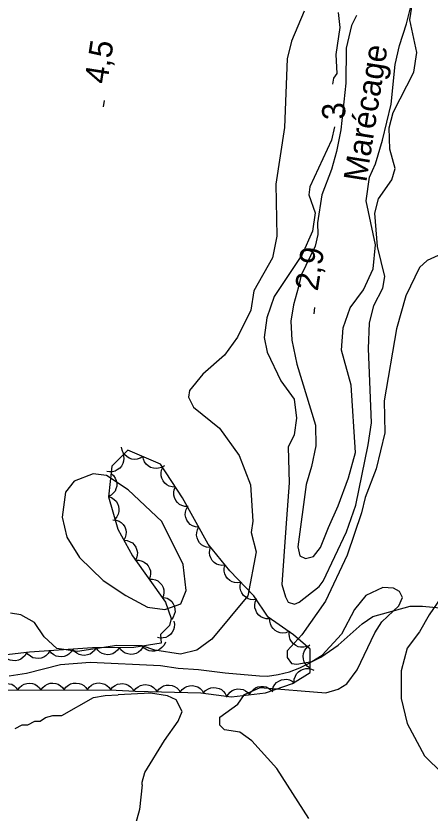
# Model space of a CAD drawing. Extents: x 282461 to 284471, y 5554090 to 5557646.
# Drawn here: x 283503.1 to 283556.7, y 5555283.4 to 5555386.5 of the extents above; entities that cross this region are included whole.
import ezdxf

# ---------------------------------------------------------------- set-up
doc = ezdxf.new("R2010")
doc.units = 0
for name, color, linetype in [('Niveau 1', 7, 'Continuous'), ('Niveau 2', 7, 'Continuous'), ('Niveau 22', 7, 'Continuous'), ('Niveau 3', 7, 'Continuous'), ('Niveau 44', 7, 'Continuous'), ('Niveau 7', 7, 'Continuous')]:
    doc.layers.add(name, color=color, linetype=linetype)

msp = doc.modelspace()

# ---------------------------------------------------------------- linework, layer by layer
at = {"layer": 'Niveau 1'}
for points in [[(283574.82, 5555388.89), (283570.54, 5555377.23), (283568.53, 5555369.67), (283567.69, 5555362.11), (283567.62, 5555358.17), (283567.1, 5555352.82), (283566.67, 5555349.34), (283565.44, 5555345.38), (283562.51, 5555337.1), (283561.29, 5555332.22), (283560.13, 5555322.11), (283559.29, 5555313.74), (283558.16, 5555311.41), (283556.56, 5555309.07), (283555.3, 5555306.85), (283553.7, 5555304.75), (283552.92, 5555301.84), (283552.96, 5555298.24), (283553.7, 5555295), (283555.95, 5555290.85), (283558.3, 5555288.55), (283562.28, 5555286.27), (283565.58, 5555282.71)], [(283524.74, 5555315.57), (283522, 5555321.11), (283517.65, 5555325.24), (283514.84, 5555327.07), (283513.1, 5555327.28), (283510.67, 5555326.33), (283509.52, 5555324.92), (283509.09, 5555321.67), (283509.7, 5555319.12), (283511.36, 5555316.47), (283514.42, 5555313.49), (283517.35, 5555311.55), (283520.15, 5555310.07), (283522.37, 5555309.75), (283524.45, 5555310.47), (283525.13, 5555312.21), (283524.74, 5555315.57)]]:
    msp.add_lwpolyline(points, dxfattribs=at)
at = {"layer": 'Niveau 2'}
for points in [[(283542.34, 5555312.72), (283542.84, 5555313.43), (283545.89, 5555319.81), (283547.09, 5555323.23), (283548.68, 5555331.03), (283549.11, 5555333.88), (283548.71, 5555343.51), (283548.84, 5555346.75), (283549.39, 5555349.05), (283550.59, 5555351.27), (283550.84, 5555352.8), (283549.9, 5555356.67), (283549.52, 5555361), (283549.99, 5555362.82), (283551.73, 5555365.29), (283552.15, 5555366.77), (283551.46, 5555369.26), (283551.4, 5555372.01), (283551.89, 5555374), (283554.59, 5555379.23), (283554.96, 5555381.75), (283554.08, 5555385.98), (283554.42, 5555388.16)], [(283540.38, 5555387.08), (283538.75, 5555383.23), (283538.21, 5555380.93), (283537.86, 5555372.08), (283536.73, 5555364.73), (283536.88, 5555358.02), (283536.3, 5555355.2), (283533.9, 5555350.96), (283533.51, 5555348.45), (283531.78, 5555344.95), (283530.08, 5555342.65), (283527.28, 5555340.16), (283525.57, 5555338.05), (283525.43, 5555337.21), (283526.08, 5555335.91), (283529.46, 5555333.18), (283532.01, 5555329.67), (283533.45, 5555325.87), (283533.77, 5555321.19), (283533.55, 5555319.7), (283534.18, 5555317.2), (283533.11, 5555311.54), (283528.48, 5555305.91), (283526.53, 5555304.5), (283524.4, 5555303.97), (283521.07, 5555304.49), (283519.44, 5555305.06), (283516.17, 5555305.09), (283511.11, 5555304.34), (283508.4, 5555304.73), (283506.78, 5555306.21), (283505.53, 5555308.09), (283503.78, 5555309.05), (283502.43, 5555309.27)], [(283544.8, 5555386.92), (283545, 5555384.99), (283544.48, 5555381.5), (283544.62, 5555379.06), (283544.19, 5555378.44), (283544.08, 5555377.66)], [(283544.31, 5555372.15), (283543.95, 5555370.42), (283541.15, 5555364.37), (283540.99, 5555363.37), (283541.82, 5555361.01), (283541.46, 5555358.65), (283540.15, 5555355.63), (283536.53, 5555350.2), (283535.58, 5555347.44), (283535.21, 5555344.92), (283535.61, 5555343), (283537.4, 5555339.3), (283539.11, 5555336.96), (283539.42, 5555334.5), (283539.09, 5555332.34), (283538.34, 5555330.75), (283538.45, 5555326.12), (283538.02, 5555320.33)], [(283559.08, 5555356.13), (283556.3, 5555354.85), (283555.33, 5555353.97), (283553.53, 5555350.31), (283552.34, 5555346.03), (283550.73, 5555336.72), (283550.81, 5555332.59), (283549.71, 5555327.95), (283548.3, 5555324.25), (283547.81, 5555322.26), (283545.94, 5555316.76), (283543.15, 5555310.82), (283540.09, 5555306.49), (283538.19, 5555304.42), (283538.21, 5555303.56), (283538.78, 5555302.79), (283539.46, 5555302.67), (283541.4, 5555303.05), (283542.74, 5555303.86), (283545.23, 5555306.57)], [(283538.02, 5555320.33), (283537.5, 5555312.99), (283537.99, 5555311.37), (283538.35, 5555310.68), (283539.16, 5555310.46), (283539.74, 5555310.69), (283542.34, 5555312.72)], [(283541.02, 5555282.73), (283536.86, 5555289.21), (283533.65, 5555292.79), (283532.09, 5555293.88), (283530.09, 5555294.19), (283529.49, 5555294.82), (283529.48, 5555295.82), (283531.82, 5555297.52), (283532.69, 5555298.77), (283534.71, 5555299.65), (283543.2, 5555298.99), (283544.8, 5555299.46), (283545.9, 5555300.15), (283547.24, 5555301.97), (283549.53, 5555306.75), (283550.46, 5555308.15), (283552.64, 5555310.21), (283553.13, 5555311.32), (283552.73, 5555312.06), (283551.96, 5555312.53), (283550.59, 5555312.6), (283548.37, 5555311.56), (283546.92, 5555309.74), (283545.23, 5555306.57)], [(283513.14, 5555298.39), (283514.68, 5555298.65), (283516.34, 5555298.72)], [(283519.46, 5555287.07), (283519.46, 5555287.45), (283519.8, 5555288.69), (283522.36, 5555292.84), (283524.09, 5555295.3), (283524.63, 5555296.57), (283523.84, 5555298.07), (283522.73, 5555298.6), (283520.55, 5555298.92), (283516.34, 5555298.72)], [(283503.02, 5555294.36), (283503.95, 5555294.83), (283504.65, 5555294.84), (283505.57, 5555295.32), (283506.27, 5555295.32), (283506.96, 5555295.79), (283507.89, 5555296.04), (283509.05, 5555296.05), (283513.14, 5555298.39)], [(283519.46, 5555287.07), (283519.09, 5555283.92), (283517.4, 5555277.66), (283516.64, 5555271.46), (283515.26, 5555268.1), (283510.86, 5555259.52), (283507.99, 5555255.53), (283506.08, 5555252.05), (283504.32, 5555247.34), (283503.26, 5555242.73), (283503.15, 5555241.88)]]:
    msp.add_lwpolyline(points, dxfattribs=at)
at = {"layer": 'Niveau 22'}
msp.add_lwpolyline([(283502.27, 5555301.19), (283504.5, 5555301.54), (283508.88, 5555302.65), (283512.74, 5555302.95), (283521.81, 5555302.53), (283524.12, 5555302.18), (283526.73, 5555302.01), (283530.17, 5555301.58), (283534.61, 5555301.19), (283535.66, 5555301.14), (283537.05, 5555301.33), (283538.5, 5555301.7), (283539.83, 5555302.23), (283542.57, 5555303.57), (283544.79, 5555305.13), (283547.9, 5555307.89), (283549.28, 5555308.83), (283554.1, 5555310.18), (283555.7, 5555310.17), (283568.22, 5555308.96)], dxfattribs=at)
at = {"layer": 'Niveau 3'}
for p, q in [((283514.44, 5555374.75), (283514.56, 5555375.54)), ((283541.67, 5555347.99), (283541.79, 5555348.78))]:
    msp.add_line(p, q, dxfattribs=at)
at = {"layer": 'Niveau 44'}
for points in [[(283519.55, 5555329.53), (283519.2, 5555329.3), (283518.81, 5555329.19), (283518.48, 5555329.15), (283518.13, 5555329.2), (283517.78, 5555329.31), (283517.46, 5555329.52), (283517.21, 5555329.73), (283517.01, 5555330.02), (283516.86, 5555330.36), (283516.79, 5555330.72)], [(283498.89, 5555299.32), (283515.29, 5555299.37), (283518.55, 5555299.18), (283527.04, 5555299), (283530.99, 5555298.48), (283535.41, 5555298.99), (283538.88, 5555300.19), (283541.19, 5555301.61), (283541.16, 5555304.63), (283539.04, 5555306.46), (283535.76, 5555308.75), (283533.87, 5555311.51), (283530.8, 5555314.73), (283527.97, 5555318.18), (283524.65, 5555324.18), (283521.81, 5555328.56), (283517.6, 5555330.37), (283515.53, 5555328.26), (283515.11, 5555324.31), (283516.32, 5555320.15), (283518.22, 5555316.68), (283522.48, 5555310.69), (283523.2, 5555308.61), (283522.98, 5555307.68), (283521.83, 5555306.51), (283521.92, 5555305.42), (283518.36, 5555304.85), (283513.01, 5555304.79), (283504.88, 5555304.24), (283489.79, 5555302.45)], [(283516.99, 5555329.74), (283517.07, 5555329.33), (283517.03, 5555328.93), (283516.96, 5555328.61), (283516.78, 5555328.3), (283516.55, 5555328.01), (283516.24, 5555327.79), (283515.95, 5555327.63), (283515.61, 5555327.55), (283515.24, 5555327.53), (283514.88, 5555327.6)], [(283522.32, 5555328.34), (283521.96, 5555328.12), (283521.57, 5555328.01), (283521.24, 5555327.96), (283520.9, 5555328.01), (283520.54, 5555328.13), (283520.22, 5555328.34), (283519.97, 5555328.54), (283519.77, 5555328.84), (283519.62, 5555329.18), (283519.55, 5555329.53)], [(283523.74, 5555325.58), (283523.33, 5555325.59), (283522.94, 5555325.71), (283522.64, 5555325.85), (283522.38, 5555326.09), (283522.15, 5555326.38), (283522, 5555326.74), (283521.9, 5555327.05), (283521.91, 5555327.4), (283521.97, 5555327.77), (283522.11, 5555328.1)], [(283515.43, 5555327.34), (283515.75, 5555327.07), (283515.97, 5555326.73), (283516.11, 5555326.43), (283516.17, 5555326.08), (283516.16, 5555325.71), (283516.06, 5555325.34), (283515.94, 5555325.04), (283515.71, 5555324.77), (283515.43, 5555324.52), (283515.11, 5555324.35)], [(283525.38, 5555323.06), (283524.96, 5555323.06), (283524.57, 5555323.19), (283524.27, 5555323.33), (283524.01, 5555323.57), (283523.79, 5555323.86), (283523.63, 5555324.21), (283523.54, 5555324.53), (283523.54, 5555324.88), (283523.6, 5555325.25), (283523.74, 5555325.58)], [(283515.1, 5555324.35), (283515.5, 5555324.22), (283515.83, 5555323.99), (283516.08, 5555323.77), (283516.26, 5555323.47), (283516.39, 5555323.12), (283516.43, 5555322.74), (283516.44, 5555322.41), (283516.33, 5555322.08), (283516.17, 5555321.74), (283515.94, 5555321.47)], [(283526.75, 5555320.38), (283526.34, 5555320.42), (283525.96, 5555320.57), (283525.67, 5555320.73), (283525.43, 5555320.99), (283525.22, 5555321.29), (283525.09, 5555321.66), (283525.02, 5555321.97), (283525.05, 5555322.33), (283525.14, 5555322.69), (283525.3, 5555323.01)], [(283515.66, 5555321.35), (283516.08, 5555321.31), (283516.46, 5555321.16), (283516.74, 5555320.99), (283516.98, 5555320.74), (283517.19, 5555320.43), (283517.32, 5555320.07), (283517.39, 5555319.75), (283517.36, 5555319.4), (283517.27, 5555319.04), (283517.1, 5555318.72)], [(283528.21, 5555317.75), (283527.79, 5555317.79), (283527.41, 5555317.94), (283527.13, 5555318.1), (283526.88, 5555318.36), (283526.68, 5555318.67), (283526.55, 5555319.03), (283526.47, 5555319.35), (283526.5, 5555319.7), (283526.59, 5555320.06), (283526.75, 5555320.38)], [(283517.1, 5555318.72), (283517.52, 5555318.68), (283517.9, 5555318.52), (283518.18, 5555318.36), (283518.43, 5555318.1), (283518.63, 5555317.79), (283518.76, 5555317.43), (283518.83, 5555317.11), (283518.8, 5555316.76), (283518.71, 5555316.4), (283518.55, 5555316.08)], [(283530.19, 5555315.48), (283529.77, 5555315.44), (283529.37, 5555315.52), (283529.06, 5555315.63), (283528.77, 5555315.84), (283528.51, 5555316.1), (283528.32, 5555316.43), (283528.19, 5555316.73), (283528.16, 5555317.08), (283528.18, 5555317.45), (283528.28, 5555317.8)], [(283518.62, 5555316.12), (283519.03, 5555316.13), (283519.43, 5555316.02), (283519.73, 5555315.89), (283520, 5555315.67), (283520.24, 5555315.39), (283520.41, 5555315.04), (283520.52, 5555314.73), (283520.53, 5555314.38), (283520.48, 5555314.01), (283520.36, 5555313.68)], [(283532.21, 5555313.26), (283531.79, 5555313.19), (283531.39, 5555313.24), (283531.07, 5555313.32), (283530.77, 5555313.51), (283530.49, 5555313.75), (283530.28, 5555314.07), (283530.12, 5555314.36), (283530.06, 5555314.71), (283530.06, 5555315.08), (283530.13, 5555315.43)], [(283520.36, 5555313.68), (283520.78, 5555313.69), (283521.17, 5555313.58), (283521.47, 5555313.45), (283521.74, 5555313.22), (283521.98, 5555312.94), (283522.15, 5555312.59), (283522.26, 5555312.29), (283522.27, 5555311.93), (283522.22, 5555311.56), (283522.1, 5555311.23)], [(283534.28, 5555311.08), (283533.87, 5555311.01), (283533.46, 5555311.06), (283533.14, 5555311.15), (283532.84, 5555311.33), (283532.57, 5555311.58), (283532.35, 5555311.9), (283532.2, 5555312.18), (283532.13, 5555312.53), (283532.13, 5555312.9), (283532.21, 5555313.26)], [(283522.26, 5555311.31), (283522.67, 5555311.2), (283523.01, 5555310.99), (283523.27, 5555310.78), (283523.47, 5555310.49), (283523.62, 5555310.15), (283523.68, 5555309.77), (283523.7, 5555309.44), (283523.61, 5555309.1), (283523.46, 5555308.76), (283523.25, 5555308.47)], [(283535.9, 5555308.54), (283535.48, 5555308.54), (283535.09, 5555308.66), (283534.79, 5555308.79), (283534.53, 5555309.02), (283534.29, 5555309.31), (283534.13, 5555309.66), (283534.02, 5555309.96), (283534.02, 5555310.32), (283534.07, 5555310.68), (283534.21, 5555311.02)], [(283523.55, 5555308.26), (283523.63, 5555307.85), (283523.59, 5555307.44), (283523.52, 5555307.12), (283523.34, 5555306.81), (283523.11, 5555306.53), (283522.8, 5555306.3), (283522.51, 5555306.14), (283522.17, 5555306.07), (283521.8, 5555306.05), (283521.44, 5555306.12)], [(283538.43, 5555306.89), (283538.04, 5555306.74), (283537.63, 5555306.71), (283537.3, 5555306.73), (283536.97, 5555306.85), (283536.65, 5555307.03), (283536.38, 5555307.3), (283536.17, 5555307.55), (283536.04, 5555307.88), (283535.96, 5555308.24), (283535.97, 5555308.61)], [(283540.75, 5555304.98), (283540.35, 5555304.87), (283539.94, 5555304.89), (283539.61, 5555304.94), (283539.3, 5555305.09), (283539, 5555305.31), (283538.75, 5555305.61), (283538.57, 5555305.88), (283538.48, 5555306.22), (283538.44, 5555306.59), (283538.48, 5555306.95)], [(283513.49, 5555304.82), (283513.28, 5555304.46), (283512.98, 5555304.18), (283512.71, 5555303.99), (283512.38, 5555303.88), (283512.01, 5555303.82), (283511.63, 5555303.86), (283511.31, 5555303.93), (283511, 5555304.1), (283510.72, 5555304.34), (283510.49, 5555304.62)], [(283516.5, 5555304.83), (283516.27, 5555304.48), (283515.95, 5555304.22), (283515.67, 5555304.04), (283515.33, 5555303.95), (283514.96, 5555303.91), (283514.59, 5555303.97), (283514.27, 5555304.06), (283513.97, 5555304.25), (283513.7, 5555304.5), (283513.49, 5555304.8)], [(283519.5, 5555304.86), (283519.27, 5555304.51), (283518.96, 5555304.25), (283518.68, 5555304.08), (283518.34, 5555303.98), (283517.97, 5555303.95), (283517.59, 5555304.01), (283517.27, 5555304.09), (283516.98, 5555304.28), (283516.7, 5555304.53), (283516.5, 5555304.83)], [(283522.45, 5555305.51), (283522.28, 5555305.13), (283522.01, 5555304.82), (283521.75, 5555304.61), (283521.43, 5555304.47), (283521.07, 5555304.38), (283520.69, 5555304.38), (283520.36, 5555304.42), (283520.04, 5555304.56), (283519.73, 5555304.77), (283519.49, 5555305.03)], [(283541.18, 5555302.16), (283540.84, 5555302.4), (283540.58, 5555302.71), (283540.4, 5555302.99), (283540.31, 5555303.33), (283540.27, 5555303.7), (283540.33, 5555304.08), (283540.42, 5555304.39), (283540.61, 5555304.69), (283540.86, 5555304.96), (283541.15, 5555305.17)], [(283504.5, 5555304.19), (283504.31, 5555303.82), (283504.02, 5555303.53), (283503.76, 5555303.33), (283503.44, 5555303.2), (283503.07, 5555303.12), (283502.69, 5555303.14), (283502.37, 5555303.19), (283502.05, 5555303.35), (283501.75, 5555303.57), (283501.52, 5555303.84)], [(283507.5, 5555304.42), (283507.29, 5555304.06), (283506.99, 5555303.78), (283506.72, 5555303.59), (283506.38, 5555303.47), (283506.02, 5555303.42), (283505.64, 5555303.46), (283505.32, 5555303.52), (283505.01, 5555303.7), (283504.72, 5555303.93), (283504.5, 5555304.21)], [(283510.49, 5555304.62), (283510.28, 5555304.26), (283509.98, 5555303.98), (283509.71, 5555303.79), (283509.38, 5555303.68), (283509.02, 5555303.62), (283508.63, 5555303.66), (283508.31, 5555303.73), (283508.01, 5555303.9), (283507.72, 5555304.13), (283507.5, 5555304.42)], [(283539.1, 5555300.33), (283539.12, 5555300.74), (283539.26, 5555301.13), (283539.41, 5555301.42), (283539.65, 5555301.68), (283539.95, 5555301.9), (283540.3, 5555302.04), (283540.62, 5555302.13), (283540.97, 5555302.12), (283541.33, 5555302.05), (283541.66, 5555301.9)], [(283536.29, 5555299.29), (283536.4, 5555299.7), (283536.61, 5555300.04), (283536.82, 5555300.3), (283537.11, 5555300.49), (283537.45, 5555300.65), (283537.83, 5555300.71), (283538.16, 5555300.73), (283538.5, 5555300.64), (283538.84, 5555300.49), (283539.13, 5555300.28)], [(283500.35, 5555299.32), (283500.59, 5555299.67), (283500.9, 5555299.93), (283501.19, 5555300.1), (283501.53, 5555300.19), (283501.89, 5555300.23), (283502.27, 5555300.16), (283502.59, 5555300.08), (283502.88, 5555299.88), (283503.16, 5555299.63), (283503.36, 5555299.33)], [(283503.36, 5555299.33), (283503.59, 5555299.68), (283503.91, 5555299.94), (283504.19, 5555300.11), (283504.53, 5555300.2), (283504.9, 5555300.24), (283505.28, 5555300.17), (283505.59, 5555300.09), (283505.89, 5555299.89), (283506.16, 5555299.64), (283506.36, 5555299.34)], [(283506.36, 5555299.34), (283506.6, 5555299.69), (283506.91, 5555299.95), (283507.19, 5555300.12), (283507.54, 5555300.21), (283507.9, 5555300.24), (283508.28, 5555300.18), (283508.6, 5555300.09), (283508.89, 5555299.9), (283509.17, 5555299.65), (283509.37, 5555299.35)], [(283509.37, 5555299.35), (283509.6, 5555299.7), (283509.92, 5555299.96), (283510.2, 5555300.13), (283510.54, 5555300.22), (283510.91, 5555300.25), (283511.29, 5555300.19), (283511.6, 5555300.1), (283511.9, 5555299.91), (283512.17, 5555299.66), (283512.37, 5555299.36)], [(283512.37, 5555299.36), (283512.61, 5555299.71), (283512.92, 5555299.97), (283513.2, 5555300.14), (283513.54, 5555300.23), (283513.91, 5555300.26), (283514.29, 5555300.2), (283514.61, 5555300.11), (283514.9, 5555299.92), (283515.17, 5555299.67), (283515.38, 5555299.37)], [(283515.38, 5555299.36), (283515.63, 5555299.7), (283515.96, 5555299.93), (283516.25, 5555300.09), (283516.6, 5555300.16), (283516.97, 5555300.17), (283517.34, 5555300.08), (283517.65, 5555299.98), (283517.94, 5555299.77), (283518.19, 5555299.5), (283518.38, 5555299.19)], [(283518.38, 5555299.18), (283518.62, 5555299.53), (283518.94, 5555299.77), (283519.23, 5555299.94), (283519.57, 5555300.02), (283519.94, 5555300.05), (283520.31, 5555299.98), (283520.63, 5555299.88), (283520.92, 5555299.68), (283521.18, 5555299.42), (283521.38, 5555299.12)], [(283521.38, 5555299.12), (283521.62, 5555299.46), (283521.94, 5555299.71), (283522.23, 5555299.88), (283522.57, 5555299.96), (283522.94, 5555299.98), (283523.32, 5555299.91), (283523.63, 5555299.82), (283523.92, 5555299.62), (283524.19, 5555299.36), (283524.38, 5555299.06)], [(283524.38, 5555299.06), (283524.63, 5555299.4), (283524.95, 5555299.65), (283525.23, 5555299.81), (283525.58, 5555299.9), (283525.95, 5555299.92), (283526.32, 5555299.85), (283526.64, 5555299.75), (283526.93, 5555299.55), (283527.19, 5555299.3), (283527.39, 5555298.99)], [(283527.39, 5555298.95), (283527.66, 5555299.27), (283528.01, 5555299.48), (283528.31, 5555299.61), (283528.66, 5555299.66), (283529.03, 5555299.64), (283529.4, 5555299.53), (283529.7, 5555299.4), (283529.97, 5555299.17), (283530.2, 5555298.88), (283530.36, 5555298.56)], [(283533.35, 5555298.75), (283533.54, 5555299.12), (283533.83, 5555299.41), (283534.09, 5555299.62), (283534.41, 5555299.75), (283534.78, 5555299.82), (283535.16, 5555299.8), (283535.48, 5555299.75), (283535.8, 5555299.59), (283536.1, 5555299.37), (283536.33, 5555299.1)], [(283530.36, 5555298.41), (283530.56, 5555298.78), (283530.84, 5555299.07), (283531.1, 5555299.27), (283531.43, 5555299.4), (283531.79, 5555299.48), (283532.18, 5555299.46), (283532.5, 5555299.4), (283532.81, 5555299.24), (283533.11, 5555299.03), (283533.35, 5555298.75)]]:
    msp.add_lwpolyline(points, dxfattribs=at)
at = {"layer": 'Niveau 7'}
for points in [[(283541.82, 5555356.71), (283540, 5555352.97), (283539.67, 5555351.45), (283539, 5555349.12), (283538.68, 5555347.02), (283538.82, 5555344.58), (283539.44, 5555341.45), (283541.86, 5555333.58), (283541.89, 5555330.9), (283541.34, 5555328.22), (283540.67, 5555325.89), (283539.6, 5555317.86), (283539.84, 5555316.7), (283540.55, 5555316.36), (283541.59, 5555316.6), (283542.51, 5555317.77), (283543.53, 5555320.34), (283544.78, 5555323.15), (283546.13, 5555326.76), (283547.03, 5555330.03), (283546.46, 5555338.74), (283545.24, 5555343.26), (283545.44, 5555346.17), (283546.34, 5555348.74), (283548.06, 5555351.08), (283549.31, 5555353.77), (283549.63, 5555356.91), (283548.4, 5555362.59), (283548.83, 5555365.62), (283549.62, 5555367.37), (283550.52, 5555370.41), (283551.63, 5555375.07), (283552.15, 5555380.19), (283552.71, 5555382.64), (283553.61, 5555385.44), (283554.16, 5555387.54)], [(283547.16, 5555386.53), (283546.5, 5555385.24), (283545.84, 5555382.33), (283545.77, 5555377.79), (283545.15, 5555371.74), (283544.6, 5555368.94), (283543.92, 5555366.61), (283542.68, 5555363.34), (283542.14, 5555359.73), (283542.16, 5555358.22), (283541.82, 5555356.71)]]:
    msp.add_lwpolyline(points, dxfattribs=at)

# ---------------------------------------------------------------- texts
at = {"layer": 'Niveau 2'}
msp.add_text('3', height=3, rotation=93.1221, dxfattribs=at).set_placement((283545.77, 5555373.14))
at = {"layer": 'Niveau 3'}
for s, p in [('4,5  ', (283514.92, 5555377.59)), ('2,9  ', (283542.15, 5555350.83))]:
    msp.add_text(s, height=3, rotation=81.0957, dxfattribs=at).set_placement(p)
at = {"layer": 'Niveau 7'}
msp.add_text('Marécage', height=3, rotation=81.0598, dxfattribs=at).set_placement((283548.43, 5555364.9))

doc.saveas('drawing.dxf')
